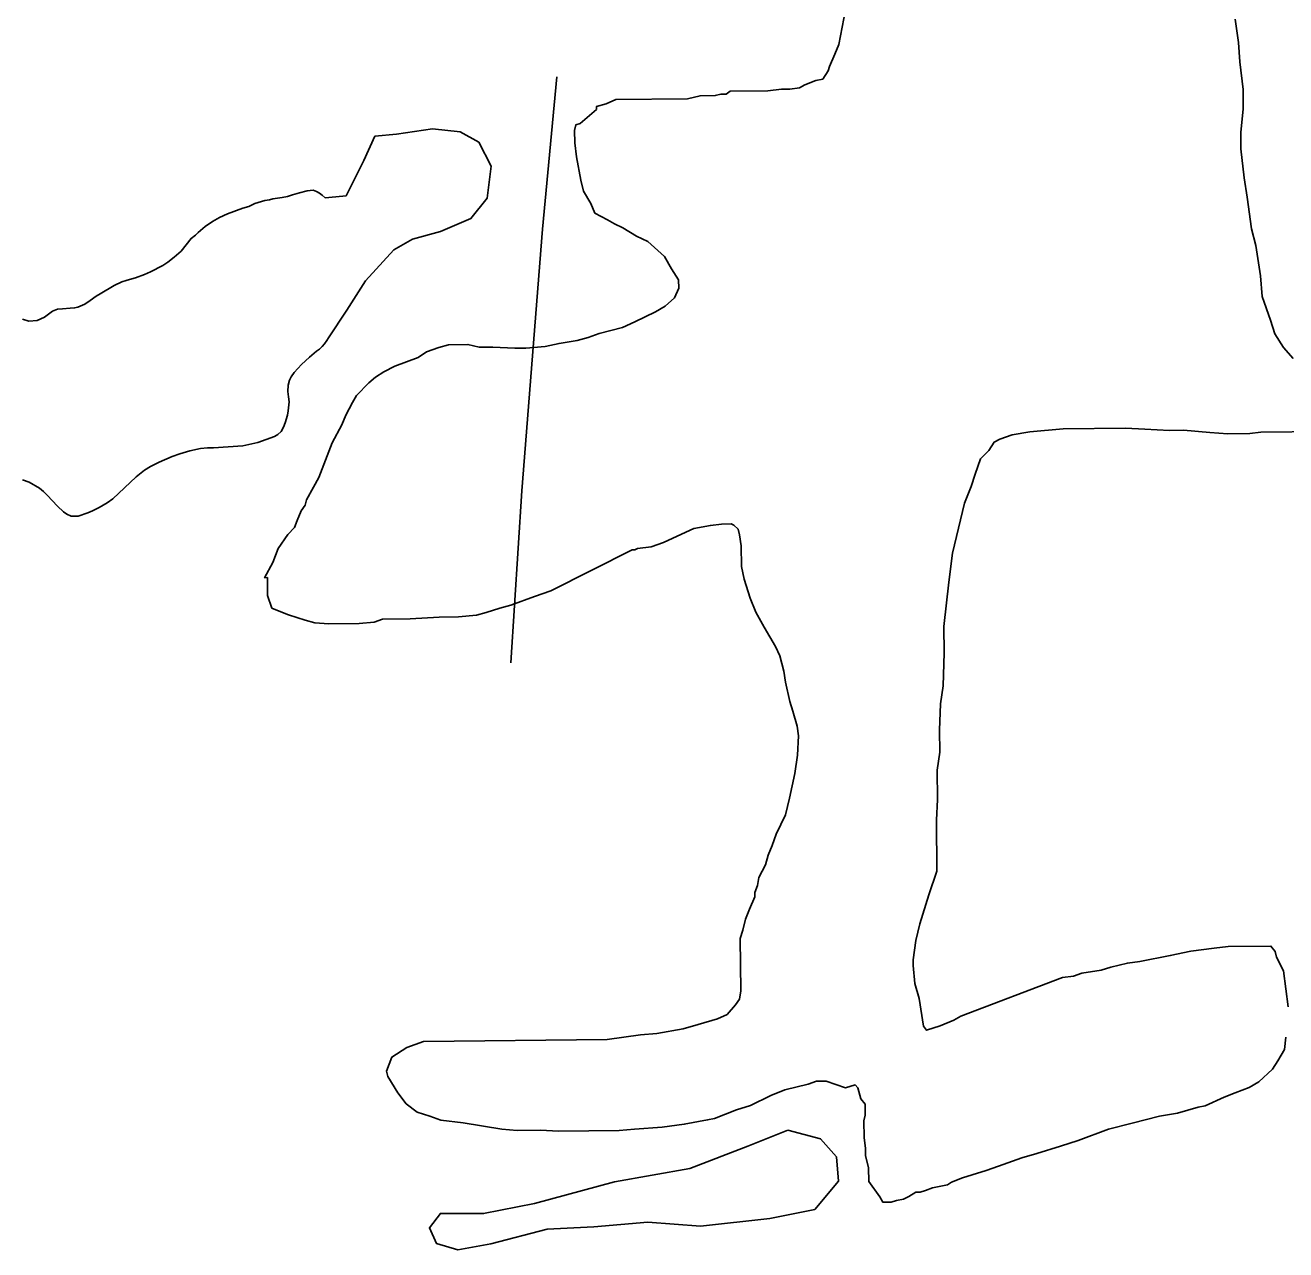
# Model space of a CAD drawing. Extents: x 3250478 to 3288318, y 788638 to 816472.
# Drawn here: x 3265269 to 3266413, y 797771 to 798882 of the extents above; entities that cross this region are included whole.
import ezdxf

# ---------------------------------------------------------------- set-up
doc = ezdxf.new("R2010")
doc.units = 0
doc.layers.add('V-SITE-VEGE', color=7, linetype='Continuous')
doc.layers.add('V-TOPO-SHOR', color=7, linetype='Continuous')

msp = doc.modelspace()

# ---------------------------------------------------------------- linework, layer by layer
at = {"layer": 'V-SITE-VEGE'}
for points in [[(3265544.4, 798338.5), (3265531.8, 798339.6), (3265523, 798342), (3265507.9, 798346.8), (3265497.8, 798350.5), (3265492.8, 798352.9), (3265488.9, 798364.2), (3265488.7, 798380.5), (3265486.2, 798380.4), (3265493.6, 798394.3), (3265498.4, 798406.9), (3265507.1, 798419.6), (3265513.3, 798425.9), (3265515.7, 798432.2), (3265519.4, 798441), (3265523.1, 798446.1), (3265524.3, 798451.1), (3265530.4, 798462.5), (3265535.3, 798471.3), (3265547.5, 798502.8), (3265556.1, 798519.2), (3265559.7, 798528), (3265565.9, 798539.4), (3265569.6, 798545.7), (3265580.7, 798557.1), (3265586.9, 798562.2), (3265594.4, 798567.3), (3265604.4, 798572.4), (3265625.6, 798580.2), (3265633.1, 798585.3), (3265644.3, 798589.2), (3265653, 798591.8), (3265670.6, 798592), (3265680.7, 798589.6), (3265693.2, 798589.7), (3265713.3, 798588.7), (3265723.3, 798588.8), (3265740.8, 798590.3), (3265753.4, 798592.9), (3265769.6, 798595.6), (3265779.6, 798598.3), (3265789.6, 798602.1), (3265810.9, 798607.4), (3265822.1, 798612.6), (3265840.8, 798621.5), (3265849.5, 798626.7), (3265858.2, 798634.3), (3265861.9, 798643.1), (3265861.8, 798650.6), (3265855.4, 798660.6), (3265849, 798671.8), (3265833.8, 798685.4), (3265823.7, 798690.3), (3265811.1, 798697.7), (3265803.5, 798701.4), (3265797.2, 798705.1), (3265785.8, 798711.2), (3265782, 798719.9), (3265775.6, 798731.1), (3265773, 798741.1), (3265769, 798762.4), (3265767.6, 798774.9), (3265767.4, 798786.2), (3265768.6, 798791.3), (3265772.4, 798792.6), (3265787.3, 798805.3), (3265787.2, 798807.8), (3265796, 798810.4), (3265804.7, 798814.2), (3265869.9, 798815), (3265881.2, 798817.6), (3265895, 798817.8), (3265900, 798819.1), (3265905, 798819.2), (3265908.7, 798821.7), (3265942.6, 798822.1), (3265955.1, 798823.5), (3265962.6, 798823.6), (3265971.4, 798824.9), (3265976.4, 798827.5), (3265986.3, 798831.4), (3265992.6, 798832.7), (3265997.5, 798840.3), (3265998.7, 798844.1), (3266003.6, 798855.4), (3266007.3, 798864.2), (3266013.2, 798895.7)], [(3266366.9, 798887.2), (3266369.7, 798865.9), (3266371.1, 798848.4), (3266373.9, 798823.3), (3266374.1, 798805.8), (3266371.9, 798784.4), (3266372, 798769.4), (3266374.9, 798743.1), (3266377.6, 798725.6), (3266381.7, 798696.8), (3266385.6, 798681.8), (3266389.7, 798654.2), (3266391.1, 798635.4), (3266398.9, 798614.2), (3266402.8, 798601.7), (3266410.5, 798589.3), (3266419.4, 798579.3)], [(3266446.5, 798513.2), (3266390.1, 798512.5), (3266380, 798511.2), (3266360, 798510.9), (3266343.7, 798512), (3266319.8, 798514.2), (3266307.3, 798514.1), (3266284.7, 798515.1), (3266267.1, 798516.1), (3266210.7, 798515.5), (3266180.6, 798512.6), (3266164.4, 798509.9), (3266153.1, 798506), (3266148.1, 798503.5), (3266143.2, 798495.9), (3266135.8, 798488.3), (3266130.9, 798474.4), (3266127.3, 798463.1), (3266121.2, 798448), (3266110.4, 798402.7), (3266107, 798376.3), (3266102.4, 798336.2), (3266102.7, 798312.3), (3266101.8, 798282.2), (3266099.5, 798265.9), (3266098.5, 798242.1), (3266098.7, 798222), (3266096.4, 798205.7), (3266096.7, 798179.3), (3266095.7, 798160.5), (3266096.2, 798114.1), (3266088.9, 798092.7), (3266080.5, 798066.3), (3266076.9, 798051.2), (3266074.6, 798033.6), (3266074.6, 798028.6), (3266076.1, 798012.3), (3266080, 797998.6), (3266084, 797973.5), (3266086.6, 797969.8), (3266099.1, 797973.7), (3266111.6, 797978.9), (3266117.8, 797982.7), (3266210.2, 798017.6), (3266220.2, 798019), (3266227.7, 798021.6), (3266245.2, 798024.3), (3266254, 798026.9), (3266269, 798030.8), (3266280.2, 798032.2), (3266307.8, 798037.6), (3266326.5, 798041.5), (3266347.8, 798044.3), (3266360.3, 798045.7), (3266399.2, 798046.1), (3266403, 798041.2), (3266404.3, 798036.2), (3266410.7, 798023.7), (3266414.9, 797991.2)], [(3266029.9, 797887.6), (3266031.1, 797892.7), (3266030.9, 797902.7), (3266027.1, 797907.7), (3266024.5, 797917.7), (3266022, 797920.2), (3266013.2, 797917.5), (3265995.6, 797923.6), (3265986.8, 797923.5), (3265979.3, 797920.9), (3265958.1, 797915.7), (3265945.6, 797910.5), (3265926.9, 797901.5), (3265914.4, 797897.6), (3265894.4, 797889.8), (3265888.1, 797888.5), (3265866.9, 797884.5), (3265846.8, 797881.8), (3265821.8, 797880.2), (3265808, 797878.8), (3265752.8, 797878.2), (3265736.5, 797879.2), (3265715.2, 797879), (3265701.4, 797880.1), (3265666.2, 797885.9), (3265646.1, 797888.2), (3265636.1, 797891.9), (3265624.7, 797895.5), (3265614.6, 797902.9), (3265607, 797912.9), (3265598, 797927.8), (3265596.7, 797932.8), (3265601.6, 797945.4), (3265615.3, 797954.3), (3265630.3, 797959.5), (3265797, 797961.4), (3265827.1, 797965.6), (3265842.1, 797967), (3265865.9, 797971), (3265879.6, 797974.9), (3265897.1, 797980.2), (3265905.8, 797984), (3265913.3, 797992.9), (3265917, 797997.9), (3265918.1, 798005.5), (3265917.6, 798053.1), (3265920, 798060.7), (3265922.4, 798070.7), (3265926.1, 798079.6), (3265930.9, 798090.9), (3265930.9, 798094.7), (3265933.3, 798101), (3265934.5, 798108.5), (3265940.6, 798119.8), (3265943.1, 798128.7), (3265946.7, 798137.5), (3265950.4, 798147.6), (3265958.9, 798165.2), (3265962.5, 798180.3), (3265967.3, 798202.9), (3265969.6, 798219.3), (3265970.6, 798236.8), (3265969.3, 798245.6), (3265965.4, 798259.3), (3265962.8, 798268.1), (3265958.8, 798285.6), (3265957.4, 798295.6), (3265953.5, 798309.4), (3265949.6, 798318.1), (3265939.4, 798335.5), (3265931.7, 798349.2), (3265926.6, 798361.7), (3265921.3, 798379.2), (3265918.7, 798390.5), (3265918.5, 798409.3), (3265917.1, 798419.3), (3265915.8, 798424.3), (3265912, 798428), (3265909.5, 798429.2), (3265900.7, 798429.1), (3265890.7, 798427.8), (3265875.7, 798425.1), (3265864.4, 798419.9), (3265848.2, 798412.2), (3265837, 798408.3), (3265824.5, 798406.9), (3265822, 798405.6), (3265819.5, 798405.6), (3265745.9, 798368.4), (3265730.9, 798363.2), (3265709.7, 798355.4), (3265699.7, 798352.8), (3265687.2, 798348.9), (3265678.5, 798346.3), (3265662.2, 798344.9), (3265644.6, 798344.7), (3265618.3, 798343.1), (3265593.2, 798342.8), (3265585.7, 798340.2), (3265572, 798338.8), (3265544.4, 798338.5)], [(3266412.7, 797963.5), (3266411.6, 797952.2), (3266405.4, 797942.1), (3266400.5, 797934.6), (3266388.1, 797923.1), (3266379.4, 797918), (3266366.9, 797912.9), (3266356.9, 797909), (3266339.4, 797901.2), (3266333.2, 797899.9), (3266314.4, 797894.7), (3266298.2, 797892), (3266273.2, 797885.4), (3266251.9, 797880.2), (3266224.4, 797869.8), (3266208.2, 797864.6), (3266186.9, 797858.1), (3266173.2, 797854.2), (3266152, 797846.4), (3266140.7, 797842.5), (3266128.2, 797838.6), (3266119.5, 797836), (3266109.5, 797832.1), (3266105.8, 797829.6), (3266092, 797826.9), (3266085.8, 797824.3), (3266080.8, 797823), (3266077, 797823), (3266070.8, 797819.1), (3266065.8, 797816.6), (3266059.5, 797815.3), (3266054.5, 797813.9), (3266047, 797813.9), (3266044.4, 797818.8), (3266034.3, 797832.5), (3266034.1, 797845.1), (3266031.5, 797856.3), (3266031.4, 797862.6), (3266030, 797872.6), (3266029.9, 797887.6)]]:
    msp.add_lwpolyline(points, dxfattribs=at)
at = {"layer": 'V-TOPO-SHOR'}
for points in [[(3265751.4, 798834.7), (3265738.4, 798696.5), (3265719.4, 798459.1), (3265709.7, 798303.3)], [(3265544.4, 798725.3), (3265560.1, 798726.8), (3265576.3, 798758.9), (3265586.3, 798780.9), (3265605.9, 798782.8), (3265638.4, 798787.7), (3265663.5, 798784.8), (3265680.6, 798775.5), (3265691.8, 798753.9), (3265688.2, 798724.7), (3265673.3, 798706.3), (3265645.6, 798694.4), (3265620.2, 798687.7), (3265603.3, 798677.8), (3265577.7, 798649.7), (3265560.9, 798623.1), (3265544.2, 798598.1)], [(3265544.4, 798725.3), (3265541.2, 798725.1), (3265538.5, 798727.4), (3265535.9, 798729.3), (3265533.1, 798730.8), (3265530.2, 798731.9), (3265524.9, 798731.5), (3265517.7, 798729.7), (3265511.4, 798727.9), (3265506.9, 798726.4), (3265502.1, 798725.4), (3265493.6, 798724.1), (3265490.6, 798723.3), (3265486.3, 798722.7), (3265480.4, 798720.7), (3265477.4, 798720), (3265471.7, 798717.3), (3265466.4, 798715.7), (3265452.6, 798710.5), (3265445.3, 798707.3), (3265438.9, 798703.5), (3265432.2, 798698.9), (3265425.8, 798693.5), (3265423.5, 798691.2), (3265419.4, 798688.3), (3265410.4, 798676.7), (3265404.2, 798671.3), (3265398.4, 798666.7), (3265393.9, 798663.8), (3265382.7, 798658), (3265377.2, 798655.5), (3265369, 798652.4), (3265363.6, 798651.1), (3265360.5, 798650.2), (3265356.5, 798648.8), (3265349.7, 798645.4), (3265337.1, 798638.1), (3265333.4, 798635.8), (3265328, 798632), (3265323.1, 798628.7), (3265316.8, 798625.9), (3265313.8, 798625.2), (3265309.7, 798624.8), (3265302.7, 798624.2), (3265298.3, 798624.1), (3265293.8, 798622.3), (3265286.4, 798616.9), (3265279.9, 798613.9), (3265272.2, 798613.3), (3265266.5, 798615.1)], [(3265281.8, 798461.6), (3265285.5, 798458.7), (3265288.9, 798455.4), (3265298.2, 798445.3), (3265303.6, 798440.1), (3265306.8, 798438), (3265310.5, 798436.2), (3265316.9, 798436.2), (3265325.7, 798439.4), (3265330.1, 798441), (3265336.1, 798444.1), (3265343.4, 798448.4), (3265348.4, 798451.9), (3265369.5, 798471.9), (3265377.1, 798478.1), (3265382.6, 798481.3), (3265390.6, 798485.3), (3265402.4, 798490.5), (3265409.3, 798492.9), (3265418.4, 798495.4), (3265427.9, 798497.5), (3265434.2, 798498.3), (3265439.8, 798498.3), (3265466.3, 798500.1), (3265479.9, 798503.1), (3265495.1, 798508.4), (3265498.2, 798510.3), (3265501.1, 798513.2), (3265503.2, 798517), (3265504.7, 798521), (3265506.8, 798527.9), (3265507.5, 798531.9), (3265508.4, 798539.9), (3265507.9, 798544.5), (3265507.1, 798549.4), (3265507.4, 798555), (3265508.8, 798559.6), (3265510.3, 798562.5), (3265513, 798566.7), (3265519.5, 798573.7), (3265526.9, 798580.5), (3265533.3, 798585.9), (3265536, 798587.8), (3265538.5, 798590.1), (3265540.6, 798592.7), (3265542.5, 798595.6), (3265544.2, 798598.1)], [(3265266.4, 798469.2), (3265272.6, 798467.2), (3265281.8, 798461.6)], [(3265960.9, 797879.2), (3265990.6, 797871.2), (3266005, 797855.1), (3266007, 797832.8), (3265985.3, 797807.3), (3265944.4, 797799), (3265881.5, 797792.2), (3265833.8, 797795.6), (3265784.8, 797791.5), (3265742.4, 797789.4), (3265691.4, 797775.9), (3265661.5, 797770.6), (3265642.1, 797776.3), (3265635.7, 797790.5), (3265645.7, 797803.6), (3265684.8, 797803.4), (3265730.9, 797812.7), (3265803.5, 797832.4), (3265871.9, 797844.3), (3265924.6, 797864.5), (3265960.9, 797879.2)]]:
    msp.add_lwpolyline(points, dxfattribs=at)

doc.saveas('drawing.dxf')
